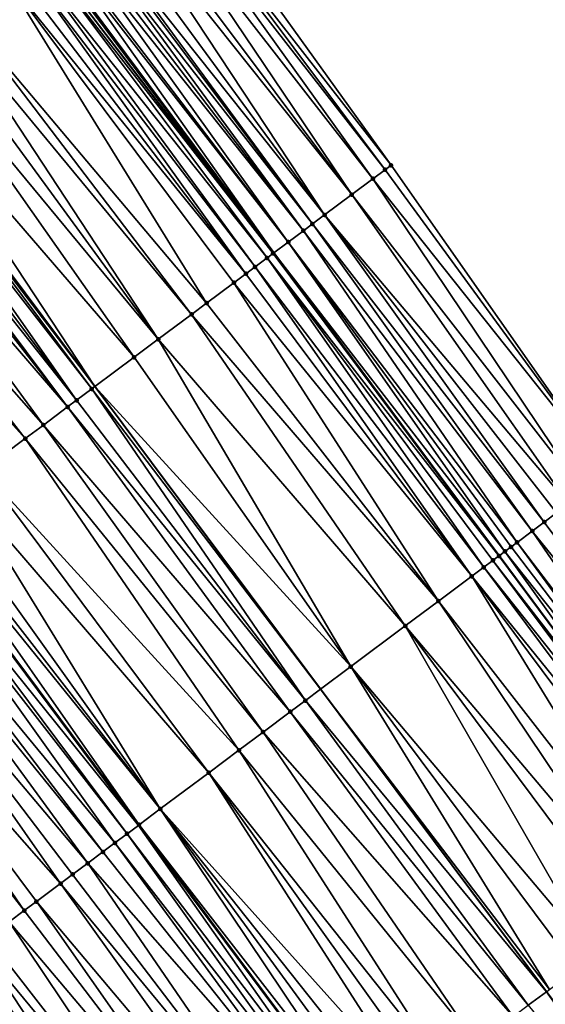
# Model space of a CAD drawing. Header units: feet. Extents: x 2004186 to 2014793, y 836912 to 864902.
# Tile 388 of 656: x 2009604 to 2009632, y 849323 to 849375. Entities that reach past the tile are written whole.
import ezdxf

# ---------------------------------------------------------------- set-up
doc = ezdxf.new("R2010")
doc.units = ezdxf.units.FT
doc.header["$LTSCALE"] = 100
doc.header["$MEASUREMENT"] = 0
for name, color, linetype, lineweight in [('EP_Travel Lane', 5, 'Continuous', 40), ('GPL_Skip Line', 2, 'Continuous', 40), ('Road Shots', 4, 'Continuous', 200), ('Road X-Section', 30, 'Continuous', 13)]:
    doc.layers.add(name, color=color, linetype=linetype, lineweight=lineweight)
doc.layers.add('I-77 SB_MM21-27-Surface-Border', color=7, linetype='Continuous')
doc.layers.add('I-77 SB_MM21-27-Surface-TIN', color=7, linetype='Continuous')

msp = doc.modelspace()

# ---------------------------------------------------------------- linework, layer by layer
at = {"layer": 'EP_Travel Lane'}
msp.add_polyline3d([(2009653.570653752, 849314.7708526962, 427.2550981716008), (2009641.643600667, 849330.8251805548, 427.1741720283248), (2009629.71654116, 849346.8795170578, 427.0964770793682), (2009617.789405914, 849362.9339555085, 427.057262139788), (2009605.73555993, 849379.1144419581, 426.978789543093), (2009593.515224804, 849394.9467096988, 426.9218911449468), (2009581.29495043, 849410.7788987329, 426.834544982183), (2009569.074629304, 849426.6111483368, 426.7706201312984), (2009556.733214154, 849442.5483134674, 426.7072657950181), (2009544.319665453, 849458.2294859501, 426.620325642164), (2009531.906058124, 849473.9107324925, 426.5907803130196), (2009519.49246936, 849489.5919555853, 426.5430914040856), (2009506.95945777, 849505.3575238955, 426.5134743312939), (2009494.322742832, 849520.859742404, 426.4939103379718), (2009481.686038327, 849536.361948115, 426.4823310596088), (2009469.049354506, 849551.8641284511, 426.4866424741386), (2009456.299925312, 849567.449840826, 426.4659434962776)], dxfattribs=at)
at = {"layer": 'GPL_Skip Line'}
for points in [[(2009622.567615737, 849316.5774326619, 426.2792342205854), (2009610.606079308, 849332.6060230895, 426.2010779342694), (2009598.644469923, 849348.6347112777, 426.1597652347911), (2009586.777156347, 849364.5098796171, 426.0869835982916), (2009574.572270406, 849380.3540102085, 426.0214943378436), (2009562.367391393, 849396.1981318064, 425.9525192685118), (2009550.16252691, 849412.0422345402, 425.8762670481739), (2009538.036241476, 849427.7443722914, 425.8248126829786), (2009525.628363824, 849443.4300716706, 425.7556267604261), (2009513.22042559, 849459.1158476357, 425.7457874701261), (2009500.812463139, 849474.8016542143, 425.759636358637), (2009488.464624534, 849490.3524806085, 425.7944715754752), (2009475.868386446, 849505.8873569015, 425.8448194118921), (2009463.27218178, 849521.4221919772, 425.920936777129), (2009450.676035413, 849536.9569551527, 426.041953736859), (2009438.129472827, 849552.3511062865, 426.1477713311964), (2009425.334444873, 849567.722633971, 426.2439972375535)], [(2009644.191575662, 849307.7655570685, 426.7874621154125), (2009632.225510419, 849323.7908015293, 426.7179334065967), (2009620.259454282, 849339.8160337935, 426.6437997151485), (2009608.293333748, 849355.8413523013, 426.6022281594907), (2009596.31239317, 849371.855296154, 426.5279771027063), (2009584.109052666, 849387.700624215, 426.4642461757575), (2009571.90574215, 849403.5459133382, 426.3854607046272), (2009559.702397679, 849419.3912465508, 426.3237216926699), (2009547.475372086, 849435.218123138, 426.274932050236), (2009535.06121102, 849450.8988307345, 426.197489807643), (2009522.647001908, 849466.5795990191, 426.1670857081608), (2009510.232777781, 849482.2603862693, 426.151381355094), (2009497.79081078, 849497.9189563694, 426.1391293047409), (2009485.189131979, 849513.4494884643, 426.1629463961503), (2009472.587467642, 849528.980002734, 426.197900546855), (2009459.985824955, 849544.5104903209, 426.249524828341), (2009447.348453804, 849560.0116358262, 426.2957450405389)]]:
    msp.add_polyline3d(points, dxfattribs=at)
at = {"layer": 'I-77 SB_MM21-27-Surface-Border', "color": 3, "linetype": 'ByBlock', "lineweight": -2}
msp.add_polyline3d([(2009461.346385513, 849571.6433987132, 426.4092777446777), (2009473.963586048, 849555.8516628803, 426.4632575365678), (2009487.341911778, 849540.9510669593, 426.5318890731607), (2009500.254322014, 849525.6724197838, 426.6010128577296), (2009513.322050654, 849510.5197733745, 426.6801304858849), (2009526.226557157, 849494.9236805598, 426.7609365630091), (2009538.954348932, 849479.4912385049, 426.8236816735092), (2009551.68214008, 849464.0587972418, 426.8870961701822), (2009563.782699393, 849448.1297875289, 426.9508772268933), (2009576.180157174, 849432.084687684, 427.059334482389), (2009588.22504466, 849416.1173242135, 427.1225441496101), (2009600.111533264, 849400.0278550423, 427.1580124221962), (2009612.156394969, 849384.0605250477, 427.23415079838), (2009623.996790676, 849367.5700114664, 427.2986735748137), (2009635.482156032, 849351.1857020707, 427.3376387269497), (2009647.287933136, 849335.0408427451, 427.4247702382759), (2009659.574432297, 849319.2550186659, 427.5311622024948)], dxfattribs=at)
at = {"layer": 'I-77 SB_MM21-27-Surface-TIN', "color": 128, "linetype": 'ByBlock', "lineweight": -2}
for points in [[(2009612.156394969, 849384.0605250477, 427.23415079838), (2009611.522619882, 849383.5723353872, 427.2134413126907), (2009623.996790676, 849367.5700114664, 427.2986735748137)], [(2009611.205727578, 849383.3282467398, 427.2054772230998), (2009610.57194493, 849382.8400668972, 427.188563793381), (2009623.035339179, 849366.8519508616, 427.2637999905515)], [(2009611.522619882, 849383.5723353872, 427.2134413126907), (2009611.205727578, 849383.3282467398, 427.2054772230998), (2009623.676309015, 849367.3306550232, 427.2859510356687)], [(2009611.205727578, 849383.3282467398, 427.2054772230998), (2009623.035339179, 849366.8519508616, 427.2637999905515), (2009623.676309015, 849367.3306550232, 427.2859510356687)], [(2009611.522619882, 849383.5723353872, 427.2134413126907), (2009623.676309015, 849367.3306550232, 427.2859510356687), (2009623.996790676, 849367.5700114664, 427.2986735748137)], [(2009610.57194493, 849382.8400668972, 427.188563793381), (2009609.779717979, 849382.2298403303, 427.1667400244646), (2009621.913615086, 849366.0142545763, 427.2386269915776)], [(2009610.57194493, 849382.8400668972, 427.188563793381), (2009621.913615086, 849366.0142545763, 427.2386269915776), (2009623.035339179, 849366.8519508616, 427.2637999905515)], [(2009609.779717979, 849382.2298403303, 427.1667400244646), (2009609.304390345, 849381.863693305, 427.1493599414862), (2009621.913615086, 849366.0142545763, 427.2386269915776)], [(2009609.304390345, 849381.863693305, 427.1493599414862), (2009608.512174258, 849381.2534526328, 427.1220826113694), (2009620.471416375, 849364.9371924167, 427.1971706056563)], [(2009609.304390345, 849381.863693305, 427.1493599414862), (2009620.471416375, 849364.9371924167, 427.1971706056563), (2009621.913615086, 849366.0142545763, 427.2386269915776)], [(2009608.512174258, 849381.2534526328, 427.1220826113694), (2009607.878399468, 849380.7652625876, 427.1012245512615), (2009620.471416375, 849364.9371924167, 427.1971706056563)], [(2009607.878399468, 849380.7652625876, 427.1012245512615), (2009607.719963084, 849380.6432055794, 427.0923381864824), (2009619.830446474, 849364.4584883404, 427.1750517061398)], [(2009607.878399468, 849380.7652625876, 427.1012245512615), (2009619.830446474, 849364.4584883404, 427.1750517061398), (2009620.471416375, 849364.9371924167, 427.1971706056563)], [(2009607.086228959, 849380.1549627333, 427.0510652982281), (2009606.769348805, 849379.9108583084, 427.0370009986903), (2009619.34973129, 849364.0994438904, 427.1522733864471)], [(2009607.403098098, 849380.3990814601, 427.0706592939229), (2009607.086228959, 849380.1549627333, 427.0510652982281), (2009619.34973129, 849364.0994438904, 427.1522733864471)], [(2009607.719963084, 849380.6432055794, 427.0923381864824), (2009607.403098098, 849380.3990814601, 427.0706592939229), (2009619.830446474, 849364.4584883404, 427.1750517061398)], [(2009607.403098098, 849380.3990814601, 427.0706592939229), (2009619.34973129, 849364.0994438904, 427.1522733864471), (2009619.830446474, 849364.4584883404, 427.1750517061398)], [(2009606.769348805, 849379.9108583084, 427.0370009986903), (2009606.294010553, 849379.5447250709, 427.0249517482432), (2009618.548548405, 849363.5010243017, 427.1097137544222)], [(2009606.769348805, 849379.9108583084, 427.0370009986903), (2009618.548548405, 849363.5010243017, 427.1097137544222), (2009619.34973129, 849364.0994438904, 427.1522733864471)], [(2009605.66029984, 849379.0564518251, 426.9719252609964), (2009617.789405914, 849362.9339555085, 427.057262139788), (2009605.73555993, 849379.1144419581, 426.978789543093)], [(2009606.135575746, 849379.4226660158, 427.0152739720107), (2009605.73555993, 849379.1144419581, 426.978789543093), (2009617.789405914, 849362.9339555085, 427.057262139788)], [(2009606.294010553, 849379.5447250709, 427.0249517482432), (2009606.135575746, 849379.4226660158, 427.0152739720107), (2009618.548548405, 849363.5010243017, 427.1097137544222)], [(2009606.135575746, 849379.4226660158, 427.0152739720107), (2009617.789405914, 849362.9339555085, 427.057262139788), (2009618.548548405, 849363.5010243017, 427.1097137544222)], [(2009605.343426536, 849378.8123385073, 426.9544226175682), (2009604.868096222, 849378.4461949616, 426.9383877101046), (2009617.426916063, 849362.663205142, 427.0381480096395)], [(2009605.501866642, 849378.934390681, 426.9614396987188), (2009605.343426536, 849378.8123385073, 426.9544226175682), (2009617.747390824, 849362.902570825, 427.0543591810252)], [(2009605.343426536, 849378.8123385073, 426.9544226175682), (2009617.426916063, 849362.663205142, 427.0381480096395), (2009617.747390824, 849362.902570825, 427.0543591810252)], [(2009605.66029984, 849379.0564518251, 426.9719252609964), (2009605.501866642, 849378.934390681, 426.9614396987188), (2009617.789405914, 849362.9339555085, 427.057262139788)], [(2009605.501866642, 849378.934390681, 426.9614396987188), (2009617.747390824, 849362.902570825, 427.0543591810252), (2009617.789405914, 849362.9339555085, 427.057262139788)], [(2009604.551203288, 849378.2021071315, 426.9307396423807), (2009604.075873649, 849377.8359627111, 426.914366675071), (2009616.305217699, 849361.825474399, 426.9999651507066)], [(2009604.868096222, 849378.4461949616, 426.9383877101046), (2009604.551203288, 849378.2021071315, 426.9307396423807), (2009616.785945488, 849362.1845019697, 427.0163704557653)], [(2009604.551203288, 849378.2021071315, 426.9307396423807), (2009616.305217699, 849361.825474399, 426.9999651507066), (2009616.785945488, 849362.1845019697, 427.0163704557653)], [(2009604.868096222, 849378.4461949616, 426.9383877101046), (2009616.785945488, 849362.1845019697, 427.0163704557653), (2009617.426916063, 849362.663205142, 427.0381480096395)], [(2009604.075873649, 849377.8359627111, 426.914366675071), (2009603.600553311, 849377.4698062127, 426.893323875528), (2009616.305217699, 849361.825474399, 426.9999651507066)], [(2009603.600553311, 849377.4698062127, 426.893323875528), (2009601.223971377, 849375.6389980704, 426.7781927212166), (2009614.222138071, 849360.2695889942, 426.8913962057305)], [(2009603.600553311, 849377.4698062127, 426.893323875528), (2009615.664267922, 849361.3467433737, 426.967671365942), (2009616.305217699, 849361.825474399, 426.9999651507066)], [(2009603.600553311, 849377.4698062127, 426.893323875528), (2009614.222138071, 849360.2695889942, 426.8913962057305), (2009615.664267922, 849361.3467433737, 426.967671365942)], [(2009601.223971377, 849375.6389980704, 426.7781927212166), (2009600.590221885, 849375.1507751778, 426.7446345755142), (2009613.420944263, 849359.6711840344, 426.854359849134)], [(2009601.223971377, 849375.6389980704, 426.7781927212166), (2009613.420944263, 849359.6711840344, 426.854359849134), (2009614.222138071, 849360.2695889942, 426.8913962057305)], [(2009600.590221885, 849375.1507751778, 426.7446345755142), (2009599.798026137, 849374.5405080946, 426.7071458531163), (2009611.658319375, 849358.3546911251, 426.7721255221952)], [(2009600.590221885, 849375.1507751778, 426.7446345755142), (2009611.658319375, 849358.3546911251, 426.7721255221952), (2009613.420944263, 849359.6711840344, 426.854359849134)], [(2009599.798026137, 849374.5405080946, 426.7071458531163), (2009598.847400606, 849373.8081754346, 426.6574577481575), (2009611.658319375, 849358.3546911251, 426.7721255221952)], [(2009598.847400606, 849373.8081754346, 426.6574577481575), (2009597.263021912, 849372.5876246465, 426.5760537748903), (2009610.376426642, 849357.3972199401, 426.7040893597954)], [(2009598.847400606, 849373.8081754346, 426.6574577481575), (2009610.376426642, 849357.3972199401, 426.7040893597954), (2009611.658319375, 849358.3546911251, 426.7721255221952)], [(2009597.263021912, 849372.5876246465, 426.5760537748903), (2009596.31239317, 849371.855296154, 426.5279771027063), (2009608.293333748, 849355.8413523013, 426.6022281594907)], [(2009597.263021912, 849372.5876246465, 426.5760537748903), (2009608.293333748, 849355.8413523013, 426.6022281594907), (2009610.376426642, 849357.3972199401, 426.7040893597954)], [(2009596.153955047, 849371.7332414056, 426.5199643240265), (2009608.293333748, 849355.8413523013, 426.6022281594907), (2009596.31239317, 849371.855296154, 426.5279771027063)], [(2009595.837076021, 849371.4891355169, 426.5053340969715), (2009595.361742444, 849371.1229962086, 426.4909376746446), (2009607.331892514, 849355.1232779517, 426.5621651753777)], [(2009596.153955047, 849371.7332414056, 426.5199643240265), (2009595.837076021, 849371.4891355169, 426.5053340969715), (2009608.133095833, 849355.721670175, 426.5943926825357)], [(2009595.837076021, 849371.4891355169, 426.5053340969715), (2009607.331892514, 849355.1232779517, 426.5621651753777), (2009608.133095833, 849355.721670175, 426.5943926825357)], [(2009596.153955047, 849371.7332414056, 426.5199643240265), (2009608.133095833, 849355.721670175, 426.5943926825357), (2009608.293333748, 849355.8413523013, 426.6022281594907)], [(2009594.886418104, 849370.7568449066, 426.4719040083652), (2009594.569546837, 849370.5127289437, 426.4533786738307), (2009606.851173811, 849354.7642382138, 426.5411658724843)], [(2009595.361742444, 849371.1229962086, 426.4909376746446), (2009594.886418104, 849370.7568449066, 426.4719040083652), (2009607.331892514, 849355.1232779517, 426.5621651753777)], [(2009594.886418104, 849370.7568449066, 426.4719040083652), (2009606.851173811, 849354.7642382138, 426.5411658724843), (2009607.331892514, 849355.1232779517, 426.5621651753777)], [(2009594.569546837, 849370.5127289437, 426.4533786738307), (2009593.777365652, 849369.9024429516, 426.4085789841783), (2009606.851173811, 849354.7642382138, 426.5411658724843)], [(2009593.777365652, 849369.9024429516, 426.4085789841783), (2009592.351420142, 849368.8039533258, 426.3376675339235), (2009605.569288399, 849353.8067572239, 426.4694276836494)], [(2009593.777365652, 849369.9024429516, 426.4085789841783), (2009605.569288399, 849353.8067572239, 426.4694276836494), (2009606.851173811, 849354.7642382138, 426.5411658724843)], [(2009592.351420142, 849368.8039533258, 426.3376675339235), (2009591.242344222, 849367.9495818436, 426.2861244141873), (2009604.607859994, 849353.0886656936, 426.4228777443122)], [(2009592.351420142, 849368.8039533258, 426.3376675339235), (2009604.607859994, 849353.0886656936, 426.4228777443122), (2009605.569288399, 849353.8067572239, 426.4694276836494)], [(2009591.242344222, 849367.9495818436, 426.2861244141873), (2009602.364511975, 849351.4131389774, 426.3218835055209), (2009604.607859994, 849353.0886656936, 426.4228777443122)], [(2009623.676309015, 849367.3306550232, 427.2859510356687), (2009623.035339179, 849366.8519508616, 427.2637999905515), (2009635.482156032, 849351.1857020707, 427.3376387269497)], [(2009623.996790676, 849367.5700114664, 427.2986735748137), (2009623.676309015, 849367.3306550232, 427.2859510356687), (2009635.482156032, 849351.1857020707, 427.3376387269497)], [(2009623.035339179, 849366.8519508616, 427.2637999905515), (2009621.913615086, 849366.0142545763, 427.2386269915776), (2009634.20019873, 849350.2283173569, 427.3022549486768)], [(2009623.035339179, 849366.8519508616, 427.2637999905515), (2009634.20019873, 849350.2283173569, 427.3022549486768), (2009635.482156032, 849351.1857020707, 427.3376387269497)], [(2009621.913615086, 849366.0142545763, 427.2386269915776), (2009620.471416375, 849364.9371924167, 427.1971706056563), (2009633.398987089, 849349.6299362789, 427.2742381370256)], [(2009621.913615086, 849366.0142545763, 427.2386269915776), (2009633.398987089, 849349.6299362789, 427.2742381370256), (2009634.20019873, 849350.2283173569, 427.3022549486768)], [(2009620.471416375, 849364.9371924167, 427.1971706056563), (2009619.830446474, 849364.4584883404, 427.1750517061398), (2009632.117033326, 849348.672546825, 427.2370646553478)], [(2009620.471416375, 849364.9371924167, 427.1971706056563), (2009632.758006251, 849349.15124685, 427.257651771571), (2009633.398987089, 849349.6299362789, 427.2742381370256)], [(2009620.471416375, 849364.9371924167, 427.1971706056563), (2009632.117033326, 849348.672546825, 427.2370646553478), (2009632.758006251, 849349.15124685, 427.257651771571)], [(2009619.34973129, 849364.0994438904, 427.1522733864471), (2009618.548548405, 849363.5010243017, 427.1097137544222), (2009630.674885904, 849347.5954159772, 427.1696790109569)], [(2009619.830446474, 849364.4584883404, 427.1750517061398), (2009619.34973129, 849364.0994438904, 427.1522733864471), (2009631.47607259, 849348.1938304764, 427.2103144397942)], [(2009619.34973129, 849364.0994438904, 427.1522733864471), (2009630.674885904, 849347.5954159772, 427.1696790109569), (2009631.47607259, 849348.1938304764, 427.2103144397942)], [(2009619.830446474, 849364.4584883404, 427.1750517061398), (2009631.47607259, 849348.1938304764, 427.2103144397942), (2009632.117033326, 849348.672546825, 427.2370646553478)], [(2009618.548548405, 849363.5010243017, 427.1097137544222), (2009617.789405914, 849362.9339555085, 427.057262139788), (2009630.033966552, 849347.1166442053, 427.1220031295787)], [(2009618.548548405, 849363.5010243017, 427.1097137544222), (2009630.354420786, 849347.3560373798, 427.1485929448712), (2009630.674885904, 849347.5954159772, 427.1696790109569)], [(2009618.548548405, 849363.5010243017, 427.1097137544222), (2009630.033966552, 849347.1166442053, 427.1220031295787), (2009630.354420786, 849347.3560373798, 427.1485929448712)], [(2009617.747390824, 849362.902570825, 427.0543591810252), (2009629.71654116, 849346.8795170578, 427.0964770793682), (2009617.789405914, 849362.9339555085, 427.057262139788)], [(2009630.033966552, 849347.1166442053, 427.1220031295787), (2009617.789405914, 849362.9339555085, 427.057262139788), (2009629.71654116, 849346.8795170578, 427.0964770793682)], [(2009617.426916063, 849362.663205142, 427.0381480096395), (2009616.785945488, 849362.1845019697, 427.0163704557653), (2009628.912310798, 849346.2788563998, 427.062279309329)], [(2009617.747390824, 849362.902570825, 427.0543591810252), (2009617.426916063, 849362.663205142, 427.0381480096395), (2009629.713510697, 849346.8772532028, 427.0962333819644)], [(2009617.426916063, 849362.663205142, 427.0381480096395), (2009629.393037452, 849346.6378854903, 427.0792569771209), (2009629.713510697, 849346.8772532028, 427.0962333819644)], [(2009617.426916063, 849362.663205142, 427.0381480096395), (2009628.912310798, 849346.2788563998, 427.062279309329), (2009629.393037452, 849346.6378854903, 427.0792569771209)], [(2009617.747390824, 849362.902570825, 427.0543591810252), (2009629.713510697, 849346.8772532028, 427.0962333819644), (2009629.71654116, 849346.8795170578, 427.0964770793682)], [(2009616.785945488, 849362.1845019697, 427.0163704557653), (2009616.305217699, 849361.825474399, 426.9999651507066), (2009628.271347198, 849345.8001438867, 427.0369772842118)], [(2009616.785945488, 849362.1845019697, 427.0163704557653), (2009628.271347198, 849345.8001438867, 427.0369772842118), (2009628.912310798, 849346.2788563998, 427.062279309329)], [(2009616.305217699, 849361.825474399, 426.9999651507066), (2009615.664267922, 849361.3467433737, 426.967671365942), (2009628.271347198, 849345.8001438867, 427.0369772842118)], [(2009615.664267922, 849361.3467433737, 426.967671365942), (2009614.222138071, 849360.2695889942, 426.8913962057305), (2009626.508724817, 849344.4836476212, 426.9534817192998)], [(2009615.664267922, 849361.3467433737, 426.967671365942), (2009626.508724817, 849344.4836476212, 426.9534817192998), (2009628.271347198, 849345.8001438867, 427.0369772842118)], [(2009614.222138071, 849360.2695889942, 426.8913962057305), (2009613.420944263, 849359.6711840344, 426.854359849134), (2009626.508724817, 849344.4836476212, 426.9534817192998)], [(2009613.420944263, 849359.6711840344, 426.854359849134), (2009611.658319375, 849358.3546911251, 426.7721255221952), (2009624.746115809, 849343.1671334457, 426.8632239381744)], [(2009613.420944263, 849359.6711840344, 426.854359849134), (2009624.746115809, 849343.1671334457, 426.8632239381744), (2009626.508724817, 849344.4836476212, 426.9534817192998)], [(2009611.658319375, 849358.3546911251, 426.7721255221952), (2009610.376426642, 849357.3972199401, 426.7040893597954), (2009621.861846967, 849341.0128369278, 426.7153051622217)], [(2009611.658319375, 849358.3546911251, 426.7721255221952), (2009621.861846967, 849341.0128369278, 426.7153051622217), (2009624.746115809, 849343.1671334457, 426.8632239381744)], [(2009610.376426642, 849357.3972199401, 426.7040893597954), (2009608.293333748, 849355.8413523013, 426.6022281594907), (2009621.861846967, 849341.0128369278, 426.7153051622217)], [(2009608.133095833, 849355.721670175, 426.5943926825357), (2009607.331892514, 849355.1232779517, 426.5621651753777), (2009619.458257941, 849339.2176322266, 426.6080469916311)], [(2009608.133095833, 849355.721670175, 426.5943926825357), (2009620.259454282, 849339.8160337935, 426.6437997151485), (2009608.293333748, 849355.8413523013, 426.6022281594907)], [(2009608.133095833, 849355.721670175, 426.5943926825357), (2009619.458257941, 849339.2176322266, 426.6080469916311), (2009620.259454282, 849339.8160337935, 426.6437997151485)], [(2009621.861846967, 849341.0128369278, 426.7153051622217), (2009608.293333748, 849355.8413523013, 426.6022281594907), (2009620.259454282, 849339.8160337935, 426.6437997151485)], [(2009607.331892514, 849355.1232779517, 426.5621651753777), (2009606.851173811, 849354.7642382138, 426.5411658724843), (2009619.458257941, 849339.2176322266, 426.6080469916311)], [(2009606.851173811, 849354.7642382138, 426.5411658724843), (2009605.569288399, 849353.8067572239, 426.4694276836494), (2009618.657069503, 849338.6192200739, 426.5682975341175)], [(2009606.851173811, 849354.7642382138, 426.5411658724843), (2009618.657069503, 849338.6192200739, 426.5682975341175), (2009619.458257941, 849339.2176322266, 426.6080469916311)], [(2009605.569288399, 849353.8067572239, 426.4694276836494), (2009604.607859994, 849353.0886656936, 426.4228777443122), (2009617.214931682, 849337.5420763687, 426.4960573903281)], [(2009605.569288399, 849353.8067572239, 426.4694276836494), (2009617.214931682, 849337.5420763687, 426.4960573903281), (2009618.657069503, 849338.6192200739, 426.5682975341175)], [(2009604.607859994, 849353.0886656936, 426.4228777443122), (2009602.364511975, 849351.4131389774, 426.3218835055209), (2009615.933022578, 849336.5846271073, 426.4363029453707)], [(2009604.607859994, 849353.0886656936, 426.4228777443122), (2009615.933022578, 849336.5846271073, 426.4363029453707), (2009617.214931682, 849337.5420763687, 426.4960573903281)], [(2009601.242824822, 849350.575393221, 426.2780320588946), (2009614.330636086, 849335.3878156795, 426.3616661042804), (2009602.364511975, 849351.4131389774, 426.3218835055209)], [(2009602.364511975, 849351.4131389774, 426.3218835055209), (2009614.330636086, 849335.3878156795, 426.3616661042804), (2009615.933022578, 849336.5846271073, 426.4363029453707)], [(2009601.242824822, 849350.575393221, 426.2780320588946), (2009600.121154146, 849349.737625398, 426.2258491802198), (2009611.766790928, 849333.4729532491, 426.2557843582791)], [(2009601.242824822, 849350.575393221, 426.2780320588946), (2009611.766790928, 849333.4729532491, 426.2557843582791), (2009614.330636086, 849335.3878156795, 426.3616661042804)], [(2009600.121154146, 849349.737625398, 426.2258491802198), (2009599.480189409, 849349.258914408, 426.2011200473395), (2009611.766790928, 849333.4729532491, 426.2557843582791)], [(2009599.159714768, 849349.0195485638, 426.1848480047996), (2009598.679001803, 849348.6605011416, 426.1609474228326), (2009610.645122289, 849332.6351826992, 426.2025755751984)], [(2009599.480189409, 849349.258914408, 426.2011200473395), (2009599.159714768, 849349.0195485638, 426.1848480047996), (2009611.766790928, 849333.4729532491, 426.2557843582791)], [(2009599.159714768, 849349.0195485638, 426.1848480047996), (2009610.645122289, 849332.6351826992, 426.2025755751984), (2009611.766790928, 849333.4729532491, 426.2557843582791)], [(2009632.758006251, 849349.15124685, 427.257651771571), (2009632.117033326, 849348.672546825, 427.2370646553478), (2009644.08310185, 849332.6472979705, 427.304967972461)], [(2009598.038031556, 849348.1817975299, 426.1390040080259), (2009610.606079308, 849332.6060230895, 426.2010779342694), (2009598.644469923, 849348.6347112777, 426.1597652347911)], [(2009598.679001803, 849348.6605011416, 426.1609474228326), (2009598.644469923, 849348.6347112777, 426.1597652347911), (2009610.645122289, 849332.6351826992, 426.2025755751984)], [(2009610.645122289, 849332.6351826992, 426.2025755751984), (2009598.644469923, 849348.6347112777, 426.1597652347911), (2009610.606079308, 849332.6060230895, 426.2010779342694)], [(2009632.117033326, 849348.672546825, 427.2370646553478), (2009631.47607259, 849348.1938304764, 427.2103144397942), (2009644.08310185, 849332.6472979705, 427.304967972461)], [(2009597.717555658, 849347.9424333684, 426.123367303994), (2009596.595917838, 849347.1046215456, 426.0545717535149), (2009609.363194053, 849331.6777590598, 426.1524950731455)], [(2009598.038031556, 849348.1817975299, 426.1390040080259), (2009597.717555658, 849347.9424333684, 426.123367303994), (2009610.004157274, 849332.1564720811, 426.1779889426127)], [(2009597.717555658, 849347.9424333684, 426.123367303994), (2009609.363194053, 849331.6777590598, 426.1524950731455), (2009610.004157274, 849332.1564720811, 426.1779889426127)], [(2009598.038031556, 849348.1817975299, 426.1390040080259), (2009610.004157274, 849332.1564720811, 426.1779889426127), (2009610.606079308, 849332.6060230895, 426.2010779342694)], [(2009631.47607259, 849348.1938304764, 427.2103144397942), (2009630.674885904, 849347.5954159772, 427.1696790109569), (2009642.801176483, 849331.6898704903, 427.253433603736)], [(2009631.47607259, 849348.1938304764, 427.2103144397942), (2009642.801176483, 849331.6898704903, 427.253433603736), (2009644.08310185, 849332.6472979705, 427.304967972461)], [(2009630.354420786, 849347.3560373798, 427.1485929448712), (2009630.033966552, 849347.1166442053, 427.1220031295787), (2009642.4807057, 849331.4504994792, 427.2352109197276)], [(2009630.674885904, 849347.5954159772, 427.1696790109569), (2009630.354420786, 849347.3560373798, 427.1485929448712), (2009642.4807057, 849331.4504994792, 427.2352109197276)], [(2009630.674885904, 849347.5954159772, 427.1696790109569), (2009642.4807057, 849331.4504994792, 427.2352109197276), (2009642.801176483, 849331.6898704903, 427.253433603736)], [(2009596.595917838, 849347.1046215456, 426.0545717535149), (2009596.115207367, 849346.7455707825, 426.0294097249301), (2009608.722246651, 849331.1990248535, 426.1190024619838)], [(2009596.595917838, 849347.1046215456, 426.0545717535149), (2009608.722246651, 849331.1990248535, 426.1190024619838), (2009609.363194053, 849331.6777590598, 426.1524950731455)], [(2009629.713510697, 849346.8772532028, 427.0962333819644), (2009629.393037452, 849346.6378854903, 427.0792569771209), (2009641.643600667, 849330.8251805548, 427.1741720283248)], [(2009629.713510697, 849346.8772532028, 427.0962333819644), (2009641.643600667, 849330.8251805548, 427.1741720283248), (2009629.71654116, 849346.8795170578, 427.0964770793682)], [(2009630.033966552, 849347.1166442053, 427.1220031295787), (2009629.71654116, 849346.8795170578, 427.0964770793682), (2009641.679555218, 849330.8520364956, 427.1762673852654)], [(2009641.679555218, 849330.8520364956, 427.1762673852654), (2009629.71654116, 849346.8795170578, 427.0964770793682), (2009641.643600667, 849330.8251805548, 427.1741720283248)], [(2009630.033966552, 849347.1166442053, 427.1220031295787), (2009641.679555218, 849330.8520364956, 427.1762673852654), (2009642.4807057, 849331.4504994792, 427.2352109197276)], [(2009596.115207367, 849346.7455707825, 426.0294097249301), (2009594.993552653, 849345.9077815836, 425.9691561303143), (2009607.92105177, 849330.6006213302, 426.0825111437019)], [(2009596.115207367, 849346.7455707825, 426.0294097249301), (2009607.92105177, 849330.6006213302, 426.0825111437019), (2009608.722246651, 849331.1990248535, 426.1190024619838)], [(2009628.912310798, 849346.2788563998, 427.062279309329), (2009628.271347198, 849345.8001438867, 427.0369772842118), (2009640.878366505, 849330.2536247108, 427.1366546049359)], [(2009629.393037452, 849346.6378854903, 427.0792569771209), (2009628.912310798, 849346.2788563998, 427.062279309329), (2009641.359085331, 849330.6126642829, 427.1575910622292)], [(2009628.912310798, 849346.2788563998, 427.062279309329), (2009640.878366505, 849330.2536247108, 427.1366546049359), (2009641.359085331, 849330.6126642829, 427.1575910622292)], [(2009629.393037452, 849346.6378854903, 427.0792569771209), (2009641.359085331, 849330.6126642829, 427.1575910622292), (2009641.643600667, 849330.8251805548, 427.1741720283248)], [(2009594.993552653, 849345.9077815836, 425.9691561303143), (2009593.230931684, 849344.5912834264, 425.8849404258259), (2009606.478914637, 849329.5234767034, 426.0099230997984)], [(2009594.993552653, 849345.9077815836, 425.9691561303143), (2009607.119866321, 849330.0022051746, 426.0412503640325), (2009607.92105177, 849330.6006213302, 426.0825111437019)], [(2009594.993552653, 849345.9077815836, 425.9691561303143), (2009606.478914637, 849329.5234767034, 426.0099230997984), (2009607.119866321, 849330.0022051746, 426.0412503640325)], [(2009628.271347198, 849345.8001438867, 427.0369772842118), (2009626.508724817, 849344.4836476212, 426.9534817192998), (2009638.795265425, 849328.6977680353, 427.0389339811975)], [(2009628.271347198, 849345.8001438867, 427.0369772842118), (2009640.237405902, 849329.774908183, 427.109834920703), (2009640.878366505, 849330.2536247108, 427.1366546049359)], [(2009628.271347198, 849345.8001438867, 427.0369772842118), (2009638.795265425, 849328.6977680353, 427.0389339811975), (2009640.237405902, 849329.774908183, 427.109834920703)], [(2009593.230931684, 849344.5912834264, 425.8849404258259), (2009592.269511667, 849343.8731806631, 425.8341493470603), (2009604.556030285, 849328.0873305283, 425.9307562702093)], [(2009593.230931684, 849344.5912834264, 425.8849404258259), (2009605.19698564, 849328.5660540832, 425.9602273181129), (2009606.478914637, 849329.5234767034, 426.0099230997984)], [(2009593.230931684, 849344.5912834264, 425.8849404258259), (2009604.556030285, 849328.0873305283, 425.9307562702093), (2009605.19698564, 849328.5660540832, 425.9602273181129)], [(2009626.508724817, 849344.4836476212, 426.9534817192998), (2009624.746115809, 849343.1671334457, 426.8632239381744), (2009637.673591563, 849327.8600044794, 426.9883627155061)], [(2009626.508724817, 849344.4836476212, 426.9534817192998), (2009637.673591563, 849327.8600044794, 426.9883627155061), (2009638.795265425, 849328.6977680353, 427.0389339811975)], [(2009592.269511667, 849343.8731806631, 425.8341493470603), (2009603.754830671, 849327.4889333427, 425.89665776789), (2009604.556030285, 849328.0873305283, 425.9307562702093)], [(2009624.746115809, 849343.1671334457, 426.8632239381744), (2009621.861846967, 849341.0128369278, 426.7153051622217), (2009634.789320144, 849325.7057114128, 426.8417388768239)], [(2009624.746115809, 849343.1671334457, 426.8632239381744), (2009636.712158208, 849327.1419195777, 426.9443160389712), (2009637.673591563, 849327.8600044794, 426.9883627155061)], [(2009624.746115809, 849343.1671334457, 426.8632239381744), (2009634.789320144, 849325.7057114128, 426.8417388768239), (2009636.712158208, 849327.1419195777, 426.9443160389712)], [(2009621.861846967, 849341.0128369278, 426.7153051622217), (2009620.259454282, 849339.8160337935, 426.6437997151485), (2009632.385750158, 849323.9104812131, 426.7248466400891)], [(2009621.861846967, 849341.0128369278, 426.7153051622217), (2009633.827891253, 849324.9876205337, 426.7954353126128), (2009634.789320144, 849325.7057114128, 426.8417388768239)], [(2009621.861846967, 849341.0128369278, 426.7153051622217), (2009632.385750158, 849323.9104812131, 426.7248466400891), (2009633.827891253, 849324.9876205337, 426.7954353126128)], [(2009619.458257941, 849339.2176322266, 426.6080469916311), (2009632.225510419, 849323.7908015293, 426.7179334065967), (2009620.259454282, 849339.8160337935, 426.6437997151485)], [(2009632.385750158, 849323.9104812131, 426.7248466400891), (2009620.259454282, 849339.8160337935, 426.6437997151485), (2009632.225510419, 849323.7908015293, 426.7179334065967)], [(2009619.458257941, 849339.2176322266, 426.6080469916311), (2009618.657069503, 849338.6192200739, 426.5682975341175), (2009631.264071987, 849323.0727234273, 426.676454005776)], [(2009619.458257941, 849339.2176322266, 426.6080469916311), (2009631.264071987, 849323.0727234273, 426.676454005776), (2009632.225510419, 849323.7908015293, 426.7179334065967)], [(2009618.657069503, 849338.6192200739, 426.5682975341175), (2009617.214931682, 849337.5420763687, 426.4960573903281), (2009630.462881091, 849322.4743145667, 426.6379452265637)], [(2009618.657069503, 849338.6192200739, 426.5682975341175), (2009630.462881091, 849322.4743145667, 426.6379452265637), (2009631.264071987, 849323.0727234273, 426.676454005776)], [(2009617.214931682, 849337.5420763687, 426.4960573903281), (2009615.933022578, 849336.5846271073, 426.4363029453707), (2009628.540014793, 849321.0381442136, 426.5496443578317)], [(2009617.214931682, 849337.5420763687, 426.4960573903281), (2009628.540014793, 849321.0381442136, 426.5496443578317), (2009630.462881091, 849322.4743145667, 426.6379452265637)], [(2009614.330636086, 849335.3878156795, 426.3616661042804), (2009626.777403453, 849319.7216331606, 426.4605606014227), (2009615.933022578, 849336.5846271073, 426.4363029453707)], [(2009615.933022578, 849336.5846271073, 426.4363029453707), (2009626.777403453, 849319.7216331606, 426.4605606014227), (2009628.540014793, 849321.0381442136, 426.5496443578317)], [(2009614.330636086, 849335.3878156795, 426.3616661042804), (2009611.766790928, 849333.4729532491, 426.2557843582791), (2009625.174999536, 849318.5248450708, 426.3947308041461)], [(2009614.330636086, 849335.3878156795, 426.3616661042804), (2009625.976208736, 849319.1232294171, 426.4239838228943), (2009626.777403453, 849319.7216331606, 426.4605606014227)], [(2009614.330636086, 849335.3878156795, 426.3616661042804), (2009625.174999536, 849318.5248450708, 426.3947308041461), (2009625.976208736, 849319.1232294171, 426.4239838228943)], [(2009611.766790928, 849333.4729532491, 426.2557843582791), (2009610.645122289, 849332.6351826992, 426.2025755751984), (2009622.931648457, 849316.849322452, 426.2952847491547)], [(2009611.766790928, 849333.4729532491, 426.2557843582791), (2009624.213549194, 849317.8067829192, 426.3592736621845), (2009625.174999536, 849318.5248450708, 426.3947308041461)], [(2009611.766790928, 849333.4729532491, 426.2557843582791), (2009623.572593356, 849317.3280600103, 426.3300447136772), (2009624.213549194, 849317.8067829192, 426.3592736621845)], [(2009611.766790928, 849333.4729532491, 426.2557843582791), (2009622.931648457, 849316.849322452, 426.2952847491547), (2009623.572593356, 849317.3280600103, 426.3300447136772)], [(2009610.004157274, 849332.1564720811, 426.1779889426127), (2009609.363194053, 849331.6777590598, 426.1524950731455), (2009621.649706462, 849315.8919172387, 426.2521575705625)], [(2009610.004157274, 849332.1564720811, 426.1779889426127), (2009622.130435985, 849316.2509424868, 426.2676858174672), (2009610.606079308, 849332.6060230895, 426.2010779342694)], [(2009610.004157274, 849332.1564720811, 426.1779889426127), (2009621.649706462, 849315.8919172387, 426.2521575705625), (2009622.130435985, 849316.2509424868, 426.2676858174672)], [(2009610.645122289, 849332.6351826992, 426.2025755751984), (2009610.606079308, 849332.6060230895, 426.2010779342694), (2009622.611171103, 849316.6099602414, 426.2803847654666)], [(2009622.130435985, 849316.2509424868, 426.2676858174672), (2009622.567615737, 849316.5774326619, 426.2792342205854), (2009610.606079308, 849332.6060230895, 426.2010779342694)], [(2009622.611171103, 849316.6099602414, 426.2803847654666), (2009610.606079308, 849332.6060230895, 426.2010779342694), (2009622.567615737, 849316.5774326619, 426.2792342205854)], [(2009610.645122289, 849332.6351826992, 426.2025755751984), (2009622.611171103, 849316.6099602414, 426.2803847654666), (2009622.931648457, 849316.849322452, 426.2952847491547)], [(2009609.363194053, 849331.6777590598, 426.1524950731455), (2009608.722246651, 849331.1990248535, 426.1190024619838), (2009621.168987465, 849315.5328778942, 426.2313070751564)], [(2009609.363194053, 849331.6777590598, 426.1524950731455), (2009621.168987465, 849315.5328778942, 426.2313070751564), (2009621.649706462, 849315.8919172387, 426.2521575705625)], [(2009608.722246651, 849331.1990248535, 426.1190024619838), (2009607.92105177, 849330.6006213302, 426.0825111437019), (2009621.168987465, 849315.5328778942, 426.2313070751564)], [(2009607.92105177, 849330.6006213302, 426.0825111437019), (2009607.119866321, 849330.0022051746, 426.0412503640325), (2009619.246142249, 849314.0966793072, 426.1323460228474)], [(2009607.92105177, 849330.6006213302, 426.0825111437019), (2009619.246142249, 849314.0966793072, 426.1323460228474), (2009621.168987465, 849315.5328778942, 426.2313070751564)], [(2009607.119866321, 849330.0022051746, 426.0412503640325), (2009606.478914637, 849329.5234767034, 426.0099230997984), (2009619.246142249, 849314.0966793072, 426.1323460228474)], [(2009606.478914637, 849329.5234767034, 426.0099230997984), (2009605.19698564, 849328.5660540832, 425.9602273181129), (2009618.124476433, 849313.2589049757, 426.077706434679)], [(2009606.478914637, 849329.5234767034, 426.0099230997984), (2009618.124476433, 849313.2589049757, 426.077706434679), (2009619.246142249, 849314.0966793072, 426.1323460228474)], [(2009605.19698564, 849328.5660540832, 425.9602273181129), (2009604.556030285, 849328.0873305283, 425.9307562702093), (2009616.682313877, 849312.1817943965, 426.0179693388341)], [(2009605.19698564, 849328.5660540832, 425.9602273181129), (2009616.682313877, 849312.1817943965, 426.0179693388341), (2009618.124476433, 849313.2589049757, 426.077706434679)], [(2009604.556030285, 849328.0873305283, 425.9307562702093), (2009603.754830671, 849327.4889333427, 425.89665776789), (2009616.682313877, 849312.1817943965, 426.0179693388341)], [(2009603.754830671, 849327.4889333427, 425.89665776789), (2009602.633165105, 849326.6511586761, 425.8418948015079), (2009614.9196855, 849310.8653061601, 425.9375002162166)], [(2009603.754830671, 849327.4889333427, 425.89665776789), (2009614.9196855, 849310.8653061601, 425.9375002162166), (2009616.682313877, 849312.1817943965, 426.0179693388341)], [(2009602.633165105, 849326.6511586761, 425.8418948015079), (2009602.152437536, 849326.2921308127, 425.8253804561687), (2009614.9196855, 849310.8653061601, 425.9375002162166)], [(2009601.6717161, 849325.9330947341, 425.8057643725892), (2009600.870532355, 849325.3346762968, 425.7636420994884), (2009613.157038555, 849309.5488427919, 425.8664204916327)], [(2009602.152437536, 849326.2921308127, 425.8253804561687), (2009601.6717161, 849325.9330947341, 425.8057643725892), (2009613.157038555, 849309.5488427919, 425.8664204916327)], [(2009602.152437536, 849326.2921308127, 425.8253804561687), (2009613.157038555, 849309.5488427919, 425.8664204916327), (2009614.9196855, 849310.8653061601, 425.9375002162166)], [(2009600.229583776, 849324.8559436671, 425.7307447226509), (2009599.428379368, 849324.2575529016, 425.6990703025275), (2009612.035340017, 849308.711112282, 425.8283262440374)], [(2009600.229583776, 849324.8559436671, 425.7307447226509), (2009612.464021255, 849309.0312690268, 425.8428847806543), (2009600.545613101, 849325.0919899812, 425.746965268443)], [(2009600.229583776, 849324.8559436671, 425.7307447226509), (2009612.035340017, 849308.711112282, 425.8283262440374), (2009612.464021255, 849309.0312690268, 425.8428847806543)], [(2009600.870532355, 849325.3346762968, 425.7636420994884), (2009600.545613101, 849325.0919899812, 425.746965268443), (2009612.464021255, 849309.0312690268, 425.8428847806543)], [(2009600.870532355, 849325.3346762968, 425.7636420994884), (2009612.464021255, 849309.0312690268, 425.8428847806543), (2009613.157038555, 849309.5488427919, 425.8664204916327)], [(2009599.428379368, 849324.2575529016, 425.6990703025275), (2009598.787418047, 849323.7788373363, 425.672615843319), (2009611.394373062, 849308.2324042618, 425.80471873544)], [(2009599.428379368, 849324.2575529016, 425.6990703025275), (2009611.394373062, 849308.2324042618, 425.80471873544), (2009612.035340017, 849308.711112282, 425.8283262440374)], [(2009598.787418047, 849323.7788373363, 425.672615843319), (2009597.986232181, 849323.1804217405, 425.6315663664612), (2009610.753423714, 849307.7536726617, 425.7722083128)], [(2009598.787418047, 849323.7788373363, 425.672615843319), (2009610.753423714, 849307.7536726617, 425.7722083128), (2009611.394373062, 849308.2324042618, 425.80471873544)], [(2009631.264071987, 849323.0727234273, 426.676454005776), (2009643.871097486, 849307.5261959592, 426.7729780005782), (2009632.225510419, 849323.7908015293, 426.7179334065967)]]:
    msp.add_3dface(points, dxfattribs=at)
at = {"layer": 'Road Shots', "lineweight": 100}
for p in [(2009623.676309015, 849367.3306550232, 427.2859510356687), (2009623.996790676, 849367.5700114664, 427.2986735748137), (2009623.035339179, 849366.8519508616, 427.2637999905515), (2009621.913615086, 849366.0142545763, 427.2386269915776), (2009620.471416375, 849364.9371924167, 427.1971706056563), (2009619.34973129, 849364.0994438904, 427.1522733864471), (2009619.830446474, 849364.4584883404, 427.1750517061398), (2009618.548548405, 849363.5010243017, 427.1097137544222), (2009617.426916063, 849362.663205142, 427.0381480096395), (2009617.747390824, 849362.902570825, 427.0543591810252), (2009616.785945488, 849362.1845019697, 427.0163704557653), (2009616.305217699, 849361.825474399, 426.9999651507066), (2009615.664267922, 849361.3467433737, 426.967671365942), (2009614.222138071, 849360.2695889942, 426.8913962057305), (2009613.420944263, 849359.6711840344, 426.854359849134), (2009611.658319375, 849358.3546911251, 426.7721255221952), (2009610.376426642, 849357.3972199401, 426.7040893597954), (2009608.133095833, 849355.721670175, 426.5943926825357), (2009607.331892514, 849355.1232779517, 426.5621651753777), (2009606.851173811, 849354.7642382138, 426.5411658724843), (2009605.569288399, 849353.8067572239, 426.4694276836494), (2009604.607859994, 849353.0886656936, 426.4228777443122), (2009632.117033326, 849348.672546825, 427.2370646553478), (2009631.47607259, 849348.1938304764, 427.2103144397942), (2009630.354420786, 849347.3560373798, 427.1485929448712), (2009630.674885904, 849347.5954159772, 427.1696790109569), (2009629.713510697, 849346.8772532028, 427.0962333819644), (2009630.033966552, 849347.1166442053, 427.1220031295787), (2009628.912310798, 849346.2788563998, 427.062279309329), (2009629.393037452, 849346.6378854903, 427.0792569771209), (2009628.271347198, 849345.8001438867, 427.0369772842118), (2009626.508724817, 849344.4836476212, 426.9534817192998), (2009624.746115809, 849343.1671334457, 426.8632239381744), (2009621.861846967, 849341.0128369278, 426.7153051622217), (2009619.458257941, 849339.2176322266, 426.6080469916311), (2009618.657069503, 849338.6192200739, 426.5682975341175), (2009617.214931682, 849337.5420763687, 426.4960573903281), (2009615.933022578, 849336.5846271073, 426.4363029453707), (2009614.330636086, 849335.3878156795, 426.3616661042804), (2009611.766790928, 849333.4729532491, 426.2557843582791), (2009610.004157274, 849332.1564720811, 426.1779889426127), (2009610.645122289, 849332.6351826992, 426.2025755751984), (2009609.363194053, 849331.6777590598, 426.1524950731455), (2009608.722246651, 849331.1990248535, 426.1190024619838), (2009607.92105177, 849330.6006213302, 426.0825111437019), (2009607.119866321, 849330.0022051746, 426.0412503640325), (2009606.478914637, 849329.5234767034, 426.0099230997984), (2009605.19698564, 849328.5660540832, 425.9602273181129), (2009604.556030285, 849328.0873305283, 425.9307562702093)]:
    msp.add_point(p, dxfattribs=at)
at = {"layer": 'Road X-Section', "extrusion": (0.6101668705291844, -0.7922662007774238, 0.003264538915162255), "elevation": 553261.8725343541, "flags": 128}
msp.add_lwpolyline([(2110376.047927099, -1380.71842136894), (2110377.447927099, -1380.653233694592), (2110378.247927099, -1380.616605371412), (2110378.647927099, -1380.601567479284), (2110379.247927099, -1380.586344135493), (2110379.647927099, -1380.582627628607), (2110380.047927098, -1380.585436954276), (2110380.247927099, -1380.582224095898), (2110380.447927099, -1380.574920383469), (2110380.847927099, -1380.551239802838), (2110381.447927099, -1380.513999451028), (2110381.647927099, -1380.503690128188), (2110382.247927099, -1380.481506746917), (2110383.247927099, -1380.446633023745), (2110385.047927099, -1380.378627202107), (2110386.247927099, -1380.334476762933), (2110387.4479271, -1380.287761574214), (2110388.047927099, -1380.264104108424), (2110389.047927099, -1380.21903163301), (2110391.047927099, -1380.138310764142), (2110392.247927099, -1380.088387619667), (2110393.047927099, -1380.064180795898), (2110394.047927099, -1380.026267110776), (2110395.247927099, -1379.9926293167), (2110397.847927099, -1379.898341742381), (2110398.647927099, -1379.866141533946), (2110400.047927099, -1379.814598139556), (2110401.847927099, -1379.743686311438), (2110402.847927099, -1379.698886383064), (2110403.247927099, -1379.680360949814), (2110403.847927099, -1379.661327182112), (2110404.447927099, -1379.646930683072), (2110404.847927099, -1379.632300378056), (2110406.247927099, -1379.576210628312), (2110408.247927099, -1379.494806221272), (2110409.447927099, -1379.445117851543), (2110410.447927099, -1379.40762892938), (2110411.247927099, -1379.374070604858), (2110414.247927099, -1379.258938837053), (2110414.847927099, -1379.237895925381), (2110415.447927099, -1379.221522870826), (2110415.847927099, -1379.213874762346), (2110416.447927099, -1379.197839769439), (2110416.647927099, -1379.190822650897), (2110416.847927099, -1379.180337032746), (2110417.447927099, -1379.13698809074), (2110417.647927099, -1379.127310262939), (2110418.247927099, -1379.115260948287), (2110418.647927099, -1379.101196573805), (2110419.047927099, -1379.0816024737), (2110419.447927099, -1379.059923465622), (2110419.647927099, -1379.05103705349), (2110420.447927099, -1379.030178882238), (2110421.447927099, -1379.002901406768), (2110422.047927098, -1378.985521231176), (2110423.047927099, -1378.963697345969), (2110423.847927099, -1378.946783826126), (2110424.247927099, -1378.938819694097), (2110425.047927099, -1378.918110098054)], dxfattribs=at)
at = {"layer": 'Road X-Section', "extrusion": (0.5983035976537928, -0.8012626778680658, 0.003305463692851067), "elevation": 521800.1459898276, "flags": 128}
msp.add_lwpolyline([(2118380.351143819, -1299.24629513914), (2118381.751143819, -1299.187804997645), (2118382.351143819, -1299.165044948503), (2118382.751143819, -1299.153694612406), (2118383.151143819, -1299.148946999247), (2118383.551143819, -1299.145292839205), (2118383.951143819, -1299.135106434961), (2118384.351143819, -1299.117921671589), (2118385.351143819, -1299.071158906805), (2118386.151143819, -1299.044734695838), (2118387.351143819, -1299.005291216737), (2118388.351143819, -1298.964384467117), (2118389.551143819, -1298.913593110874), (2118391.751143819, -1298.829376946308), (2118393.151143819, -1298.769123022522), (2118393.751143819, -1298.743960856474), (2118395.151143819, -1298.675164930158), (2118395.551143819, -1298.659528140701), (2118396.351143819, -1298.637584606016), (2118396.951143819, -1298.613683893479), (2118397.351143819, -1298.597411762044), (2118398.151143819, -1298.572682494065), (2118399.551143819, -1298.52049933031), (2118400.951143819, -1298.476647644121), (2118403.751143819, -1298.375652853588), (2118404.951143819, -1298.329102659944), (2118406.551143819, -1298.257364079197), (2118407.151143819, -1298.236364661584), (2118408.151143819, -1298.204136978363), (2118410.951143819, -1298.09443970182), (2118412.551143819, -1298.026403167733), (2118414.751143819, -1297.944168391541), (2118415.751143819, -1297.907131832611), (2118417.551143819, -1297.830856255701), (2118418.351143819, -1297.798562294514), (2118418.951143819, -1297.782156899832), (2118419.751143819, -1297.760379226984), (2118420.151143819, -1297.744167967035), (2118421.151143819, -1297.688813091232), (2118422.151143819, -1297.646253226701), (2118422.751143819, -1297.623474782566), (2118423.551143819, -1297.601355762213), (2118425.351143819, -1297.559899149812), (2118426.751143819, -1297.534726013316), (2118427.551143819, -1297.512574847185), (2118427.951143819, -1297.499852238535)], dxfattribs=at)
at = {"layer": 'Road X-Section', "extrusion": (0.5983036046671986, -0.8012626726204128, 0.003305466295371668), "elevation": 521820.1645422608, "flags": 128}
msp.add_lwpolyline([(2118380.54657306, -1299.234497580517), (2118381.546573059, -1299.193447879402), (2118382.346573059, -1299.166993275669), (2118383.346573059, -1299.135318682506), (2118384.146573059, -1299.102421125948), (2118385.146573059, -1299.060298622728), (2118385.746573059, -1299.040682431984), (2118386.346573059, -1299.024167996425), (2118387.746573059, -1298.969404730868), (2118388.74657306, -1298.935306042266), (2118389.546573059, -1298.905834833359), (2118391.146573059, -1298.85613878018), (2118391.94657306, -1298.824811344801), (2118392.946573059, -1298.78355033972), (2118393.94657306, -1298.747058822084), (2118394.74657306, -1298.713566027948), (2118395.54657306, -1298.688072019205), (2118396.346573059, -1298.6634852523), (2118397.746573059, -1298.610276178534), (2118400.946573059, -1298.50439385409), (2118402.94657306, -1298.429756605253), (2118404.54657306, -1298.370001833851), (2118406.346573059, -1298.297761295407), (2118407.346573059, -1298.258011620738), (2118410.346573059, -1298.150752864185), (2118413.946573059, -1298.002833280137), (2118416.146573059, -1297.912575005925), (2118418.346573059, -1297.829078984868), (2118419.146573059, -1297.803776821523), (2118419.74657306, -1297.786799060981), (2118420.146573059, -1297.769822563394), (2118420.546573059, -1297.744052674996), (2118420.94657306, -1297.717462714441), (2118421.346573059, -1297.69637653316), (2118422.346573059, -1297.655740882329), (2118423.146573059, -1297.628990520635), (2118423.946573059, -1297.608403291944), (2118424.746573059, -1297.591816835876), (2118425.746573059, -1297.563799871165), (2118427.346573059, -1297.528415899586)], dxfattribs=at)
at = {"layer": 'Road X-Section', "extrusion": (0.5983035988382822, -0.8012626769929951, 0.003305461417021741), "elevation": 521840.1491124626, "flags": 128}
msp.add_lwpolyline([(2118381.550375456, -1299.15736779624), (2118382.350375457, -1299.124857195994), (2118383.150375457, -1299.101249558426), (2118384.550375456, -1299.063155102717), (2118386.750375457, -1298.99207498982), (2118388.950375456, -1298.911605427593), (2118390.750375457, -1298.8518680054), (2118392.150375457, -1298.797228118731), (2118394.550375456, -1298.698266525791), (2118395.150375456, -1298.677415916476), (2118395.750375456, -1298.661887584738), (2118396.350375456, -1298.649188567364), (2118396.750375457, -1298.634288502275), (2118397.550375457, -1298.599528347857), (2118398.350375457, -1298.570299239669), (2118399.550375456, -1298.534841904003), (2118400.550375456, -1298.505588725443), (2118401.550375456, -1298.469011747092), (2118403.750375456, -1298.379927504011), (2118406.150375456, -1298.291626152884), (2118407.150375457, -1298.253117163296), (2118408.550375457, -1298.20472426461), (2118410.350375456, -1298.134135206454), (2118411.550375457, -1298.087831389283), (2118413.950375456, -1297.985253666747), (2118415.150375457, -1297.941206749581), (2118416.550375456, -1297.890635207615), (2118418.350375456, -1297.819733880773), (2118419.150375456, -1297.792914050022), (2118419.750375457, -1297.77197747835), (2118420.150375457, -1297.753301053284), (2118421.150375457, -1297.694357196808), (2118421.550375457, -1297.676134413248), (2118423.150375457, -1297.624599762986), (2118424.350375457, -1297.587753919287), (2118425.150375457, -1297.559729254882), (2118426.950375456, -1297.5098864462), (2118427.150375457, -1297.504796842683)], dxfattribs=at)

doc.saveas('drawing.dxf')
